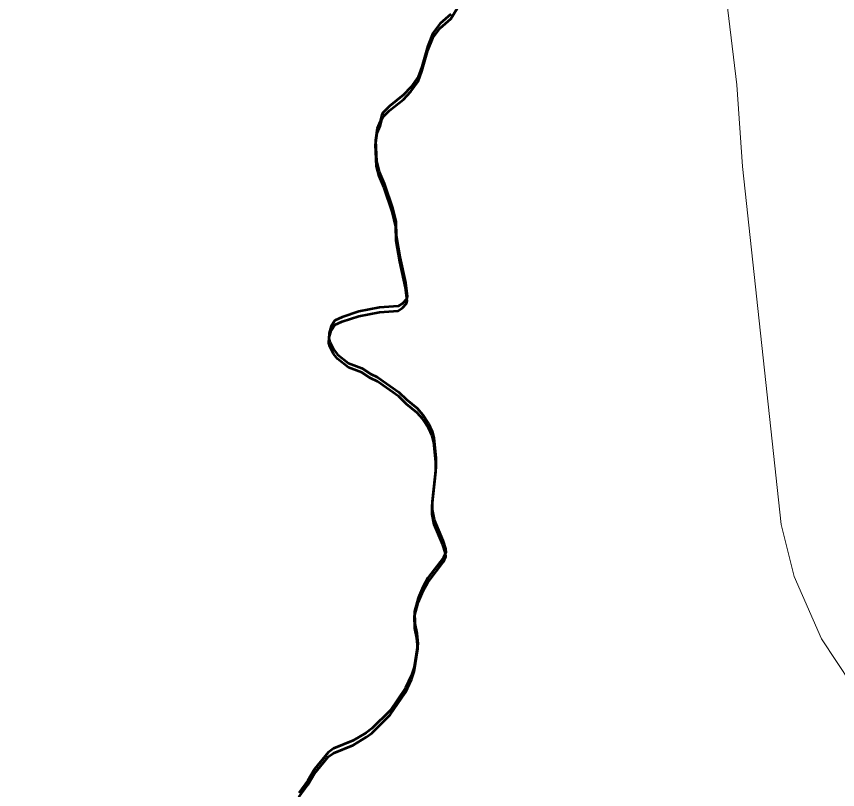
# Model space of a CAD drawing. Extents: x 553962 to 842807, y 8883888 to 9032388.
# Drawn here: x 814971.7 to 815454.4, y 9016887.3 to 9017342.1 of the extents above; entities that cross this region are included whole.
import ezdxf

# ---------------------------------------------------------------- set-up
doc = ezdxf.new("R2010")
doc.units = 0
doc.header["$LTSCALE"] = 200
doc.layers.add('1', color=7, linetype='Continuous', lineweight=13)

msp = doc.modelspace()

# ---------------------------------------------------------------- linework, layer by layer
at = {"layer": '1'}
for points in [[(814742.5, 9018031.2), (815086.6, 9018118.9), (815141.4, 9018118.9), (815173, 9018113.9), (815194.5, 9018095.6), (815210.8, 9018077.6), (815228.1, 9018046.1), (815264, 9017962.8), (815299, 9017876.5), (815360.1, 9017714.2), (815404.8, 9017577.9), (815415.5, 9017540.1), (815416.9, 9017519.9), (815405.3, 9017490), (815388.7, 9017456.8), (815383.7, 9017430.2), (815381.9, 9017410.6), (815385.7, 9017380.1), (815395.1, 9017301.8), (815398.5, 9017253.9), (815421.2, 9017043.3), (815428.8, 9017012.6)], [(815428.8, 9017012.6), (815445, 9016976), (815462.5, 9016949.3), (815487.5, 9016921.4), (815513.4, 9016900.1), (815537.5, 9016877.7), (815557.5, 9016874.4), (815574.1, 9016861.1), (815589, 9016849.5), (815595.7, 9016829.5), (815590.7, 9016796.3), (815587.4, 9016776.3), (815585.7, 9016758.1), (815599, 9016703.2), (815615.6, 9016646.7), (815623.9, 9016623.4), (815647.9, 9016611.1), (815742.2, 9016568.5), (815858.2, 9016518.1), (815894.7, 9016519.2), (815926.1, 9016518.8), (815948.3, 9016506.3), (815975.2, 9016458.6), (815975.3, 9016394.9)]]:
    msp.add_lwpolyline(points, dxfattribs=at)
at = {"layer": '1', "lineweight": 53}
for points in [[(815182.8, 9017266.5), (815183.8, 9017273.6), (815185.5, 9017277.7), (815186.4, 9017281.5), (815187.1, 9017282.8), (815191, 9017286.8), (815199.3, 9017293.3), (815203.6, 9017297.9), (815207.8, 9017303.9), (815210, 9017309.9), (815213.5, 9017322.2), (815216.5, 9017329.6), (815220.8, 9017335.3), (815227, 9017340.8), (815230.8, 9017346.8)], [(815182.8, 9017266.5), (815183.8, 9017273.6), (815185.5, 9017277.7), (815186.4, 9017281.5), (815187.1, 9017282.8), (815191, 9017286.8), (815199.3, 9017293.3), (815203.6, 9017297.9), (815207.8, 9017303.9), (815210, 9017309.9), (815213.5, 9017322.2), (815216.5, 9017329.6), (815220.8, 9017335.3), (815227, 9017340.8), (815230.8, 9017346.8)], [(815227, 9017343.4), (815220.8, 9017337.9), (815216.5, 9017332.2), (815213.5, 9017324.8), (815210, 9017312.5), (815207.8, 9017306.6), (815203.6, 9017300.6), (815199.3, 9017296), (815191, 9017289.4), (815187.1, 9017285.4), (815186.4, 9017284.1), (815185.5, 9017280.4), (815183.8, 9017276.2), (815182.8, 9017269.1)], [(815227, 9017343.4), (815220.8, 9017337.9), (815216.5, 9017332.2), (815213.5, 9017324.8), (815210, 9017312.5), (815207.8, 9017306.6), (815203.6, 9017300.6), (815199.3, 9017296), (815191, 9017289.4), (815187.1, 9017285.4), (815186.4, 9017284.1), (815185.5, 9017280.4), (815183.8, 9017276.2), (815182.8, 9017269.1)], [(815227, 9017343.4), (815220.8, 9017337.9), (815216.5, 9017332.2), (815213.5, 9017324.8), (815210, 9017312.5), (815207.8, 9017306.6), (815203.6, 9017300.6), (815199.3, 9017296), (815191, 9017289.4), (815187.1, 9017285.4), (815186.4, 9017284.1), (815185.5, 9017280.4), (815183.8, 9017276.2), (815182.8, 9017269.1)], [(815227, 9017343.4), (815220.8, 9017337.9), (815216.5, 9017332.2), (815213.5, 9017324.8), (815210, 9017312.5), (815207.8, 9017306.6), (815203.6, 9017300.6), (815199.3, 9017296), (815191, 9017289.4), (815187.1, 9017285.4), (815186.4, 9017284.1), (815185.5, 9017280.4), (815183.8, 9017276.2), (815182.8, 9017269.1)], [(815182.8, 9017269.1), (815183.4, 9017256.8), (815185, 9017250.8), (815187.9, 9017243.9), (815192.7, 9017229.3), (815194.7, 9017221.2)], [(815182.8, 9017269.1), (815183.4, 9017256.8), (815185, 9017250.8), (815187.9, 9017243.9), (815192.7, 9017229.3), (815194.7, 9017221.2)], [(815182.8, 9017269.1), (815183.4, 9017256.8), (815185, 9017250.8), (815187.9, 9017243.9), (815192.7, 9017229.3), (815194.7, 9017221.2)], [(815182.8, 9017269.1), (815183.4, 9017256.8), (815185, 9017250.8), (815187.9, 9017243.9), (815192.7, 9017229.3), (815194.7, 9017221.2)], [(815194.7, 9017218.6), (815192.7, 9017226.7), (815187.9, 9017241.3), (815185, 9017248.2), (815183.4, 9017254.1), (815182.8, 9017266.5)], [(815194.7, 9017218.6), (815192.7, 9017226.7), (815187.9, 9017241.3), (815185, 9017248.2), (815183.4, 9017254.1), (815182.8, 9017266.5)], [(815194.8, 9017221.2), (815194.7, 9017221.2), (815194.8, 9017213), (815197, 9017200.5), (815200.3, 9017185.4), (815201.4, 9017177.4), (815201, 9017175.9), (815198.6, 9017173.3), (815196.1, 9017171.6), (815185.1, 9017170.9), (815173, 9017168.5), (815163.2, 9017165.3), (815158.8, 9017163.3), (815156.7, 9017159.9), (815155.6, 9017155.8), (815155.3, 9017152.6), (815155.9, 9017150.5), (815158.1, 9017146.3), (815160.5, 9017143.3), (815166.8, 9017138.2), (815174.7, 9017135.2), (815179.9, 9017131.9), (815183.9, 9017130), (815196.5, 9017121.1), (815201, 9017116.7), (815207.2, 9017111.6), (815210.5, 9017107.8)], [(815194.8, 9017221.2), (815194.7, 9017221.2), (815194.8, 9017213), (815197, 9017200.5), (815200.3, 9017185.4), (815201.4, 9017177.4), (815201, 9017175.9), (815198.6, 9017173.3), (815196.1, 9017171.6), (815185.1, 9017170.9), (815173, 9017168.5), (815163.2, 9017165.3), (815158.8, 9017163.3), (815156.7, 9017159.9), (815155.6, 9017155.8), (815155.3, 9017152.6), (815155.9, 9017150.5), (815158.1, 9017146.3), (815160.5, 9017143.3), (815166.8, 9017138.2), (815174.7, 9017135.2), (815179.9, 9017131.9), (815183.9, 9017130), (815196.5, 9017121.1), (815201, 9017116.7), (815207.2, 9017111.6), (815210.5, 9017107.8)], [(815194.8, 9017221.2), (815194.7, 9017221.2), (815194.8, 9017213), (815197, 9017200.5), (815200.3, 9017185.4), (815201.4, 9017177.4), (815201, 9017175.9), (815198.6, 9017173.3), (815196.1, 9017171.6), (815185.1, 9017170.9), (815173, 9017168.5), (815163.2, 9017165.3), (815158.8, 9017163.3), (815156.7, 9017159.9), (815155.6, 9017155.8), (815155.3, 9017152.6), (815155.9, 9017150.5), (815158.1, 9017146.3), (815160.5, 9017143.3), (815166.8, 9017138.2), (815174.7, 9017135.2), (815179.9, 9017131.9), (815183.9, 9017130), (815196.5, 9017121.1), (815201, 9017116.7), (815207.2, 9017111.6), (815210.5, 9017107.8)], [(815194.8, 9017221.2), (815194.7, 9017221.2), (815194.8, 9017213), (815197, 9017200.5), (815200.3, 9017185.4), (815201.4, 9017177.4), (815201, 9017175.9), (815198.6, 9017173.3), (815196.1, 9017171.6), (815185.1, 9017170.9), (815173, 9017168.5), (815163.2, 9017165.3), (815158.8, 9017163.3), (815156.7, 9017159.9), (815155.6, 9017155.8), (815155.3, 9017152.6), (815155.9, 9017150.5), (815158.1, 9017146.3), (815160.5, 9017143.3), (815166.8, 9017138.2), (815174.7, 9017135.2), (815179.9, 9017131.9), (815183.9, 9017130), (815196.5, 9017121.1), (815201, 9017116.7), (815207.2, 9017111.6), (815210.5, 9017107.8)], [(815210.5, 9017105.2), (815207.2, 9017109), (815201, 9017114), (815196.5, 9017118.5), (815183.9, 9017127.4), (815179.9, 9017129.3), (815174.7, 9017132.6), (815166.8, 9017135.6), (815160.5, 9017140.7), (815158.1, 9017143.7), (815155.9, 9017147.9), (815155.3, 9017150), (815155.6, 9017153.2), (815156.7, 9017157.3), (815158.8, 9017160.7), (815163.2, 9017162.7), (815173, 9017165.9), (815185.1, 9017168.2), (815196.1, 9017169), (815198.6, 9017170.7), (815201, 9017173.3), (815201.4, 9017174.8), (815200.3, 9017182.7), (815197, 9017197.9), (815194.8, 9017210.4), (815194.7, 9017218.6), (815194.8, 9017218.6), (815194.7, 9017218.6)], [(815210.5, 9017105.2), (815207.2, 9017109), (815201, 9017114), (815196.5, 9017118.5), (815183.9, 9017127.4), (815179.9, 9017129.3), (815174.7, 9017132.6), (815166.8, 9017135.6), (815160.5, 9017140.7), (815158.1, 9017143.7), (815155.9, 9017147.9), (815155.3, 9017150), (815155.6, 9017153.2), (815156.7, 9017157.3), (815158.8, 9017160.7), (815163.2, 9017162.7), (815173, 9017165.9), (815185.1, 9017168.2), (815196.1, 9017169), (815198.6, 9017170.7), (815201, 9017173.3), (815201.4, 9017174.8), (815200.3, 9017182.7), (815197, 9017197.9), (815194.8, 9017210.4), (815194.7, 9017218.6), (815194.8, 9017218.6), (815194.7, 9017218.6)], [(815210.5, 9017107.8), (815214, 9017102.7), (815216, 9017098), (815217.1, 9017094.2), (815218.3, 9017082.5), (815218.2, 9017076.8), (815216.1, 9017056.8), (815216.1, 9017051.9), (815217.3, 9017046), (815222.4, 9017033.9), (815223.9, 9017028.9), (815224.1, 9017027), (815222.8, 9017023.8), (815213.5, 9017011.8), (815210.8, 9017006.8), (815207.9, 9016999.9), (815205.6, 9016992), (815205.8, 9016984.9), (815207.1, 9016979.2), (815207.6, 9016973), (815205.4, 9016959.3), (815204, 9016954.6), (815200.4, 9016947.1), (815191.3, 9016933.9), (815180.5, 9016923.2), (815177.3, 9016920.7), (815169.7, 9016916.1), (815158, 9016911.4), (815154.9, 9016909.1), (815146.8, 9016899.3), (815143, 9016892.7), (815137.6, 9016885.5)], [(815210.5, 9017107.8), (815214, 9017102.7), (815216, 9017098), (815217.1, 9017094.2), (815218.3, 9017082.5), (815218.2, 9017076.8), (815216.1, 9017056.8), (815216.1, 9017051.9), (815217.3, 9017046), (815222.4, 9017033.9), (815223.9, 9017028.9), (815224.1, 9017027), (815222.8, 9017023.8), (815213.5, 9017011.8), (815210.8, 9017006.8), (815207.9, 9016999.9), (815205.6, 9016992), (815205.8, 9016984.9), (815207.1, 9016979.2), (815207.6, 9016973), (815205.4, 9016959.3), (815204, 9016954.6), (815200.4, 9016947.1), (815191.3, 9016933.9), (815180.5, 9016923.2), (815177.3, 9016920.7), (815169.7, 9016916.1), (815158, 9016911.4), (815154.9, 9016909.1), (815146.8, 9016899.3), (815143, 9016892.7), (815137.6, 9016885.5)], [(815210.5, 9017107.8), (815214, 9017102.7), (815216, 9017098), (815217.1, 9017094.2), (815218.3, 9017082.5), (815218.2, 9017076.8), (815216.1, 9017056.8), (815216.1, 9017051.9), (815217.3, 9017046), (815222.4, 9017033.9), (815223.9, 9017028.9), (815224.1, 9017027), (815222.8, 9017023.8), (815213.5, 9017011.8), (815210.8, 9017006.8), (815207.9, 9016999.9), (815205.6, 9016992), (815205.8, 9016984.9), (815207.1, 9016979.2), (815207.6, 9016973), (815205.4, 9016959.3), (815204, 9016954.6), (815200.4, 9016947.1), (815191.3, 9016933.9), (815180.5, 9016923.2), (815177.3, 9016920.7), (815169.7, 9016916.1), (815158, 9016911.4), (815154.9, 9016909.1), (815146.8, 9016899.3), (815143, 9016892.7), (815137.6, 9016885.5)], [(815210.5, 9017107.8), (815214, 9017102.7), (815216, 9017098), (815217.1, 9017094.2), (815218.3, 9017082.5), (815218.2, 9017076.8), (815216.1, 9017056.8), (815216.1, 9017051.9), (815217.3, 9017046), (815222.4, 9017033.9), (815223.9, 9017028.9), (815224.1, 9017027), (815222.8, 9017023.8), (815213.5, 9017011.8), (815210.8, 9017006.8), (815207.9, 9016999.9), (815205.6, 9016992), (815205.8, 9016984.9), (815207.1, 9016979.2), (815207.6, 9016973), (815205.4, 9016959.3), (815204, 9016954.6), (815200.4, 9016947.1), (815191.3, 9016933.9), (815180.5, 9016923.2), (815177.3, 9016920.7), (815169.7, 9016916.1), (815158, 9016911.4), (815154.9, 9016909.1), (815146.8, 9016899.3), (815143, 9016892.7), (815137.6, 9016885.5)], [(815137.6, 9016882.8), (815143, 9016890.1), (815146.8, 9016896.7), (815154.9, 9016906.5), (815158, 9016908.8), (815169.7, 9016913.5), (815177.3, 9016918.1), (815180.5, 9016920.6), (815191.3, 9016931.2), (815200.4, 9016944.5), (815204, 9016952), (815205.4, 9016956.7), (815207.6, 9016970.4), (815207.1, 9016976.5), (815205.8, 9016982.3), (815205.6, 9016989.4), (815207.9, 9016997.3), (815210.8, 9017004.2), (815213.5, 9017009.2), (815222.8, 9017021.2), (815224.1, 9017024.4), (815223.9, 9017026.3), (815222.4, 9017031.3), (815217.3, 9017043.3), (815216.1, 9017049.3), (815216.1, 9017054.2), (815218.2, 9017074.2), (815218.3, 9017079.9), (815217.1, 9017091.6), (815216, 9017095.4), (815214, 9017100.1), (815210.5, 9017105.2)], [(815137.6, 9016882.8), (815143, 9016890.1), (815146.8, 9016896.7), (815154.9, 9016906.5), (815158, 9016908.8), (815169.7, 9016913.5), (815177.3, 9016918.1), (815180.5, 9016920.6), (815191.3, 9016931.2), (815200.4, 9016944.5), (815204, 9016952), (815205.4, 9016956.7), (815207.6, 9016970.4), (815207.1, 9016976.5), (815205.8, 9016982.3), (815205.6, 9016989.4), (815207.9, 9016997.3), (815210.8, 9017004.2), (815213.5, 9017009.2), (815222.8, 9017021.2), (815224.1, 9017024.4), (815223.9, 9017026.3), (815222.4, 9017031.3), (815217.3, 9017043.3), (815216.1, 9017049.3), (815216.1, 9017054.2), (815218.2, 9017074.2), (815218.3, 9017079.9), (815217.1, 9017091.6), (815216, 9017095.4), (815214, 9017100.1), (815210.5, 9017105.2)]]:
    msp.add_lwpolyline(points, dxfattribs=at)

doc.saveas('drawing.dxf')
